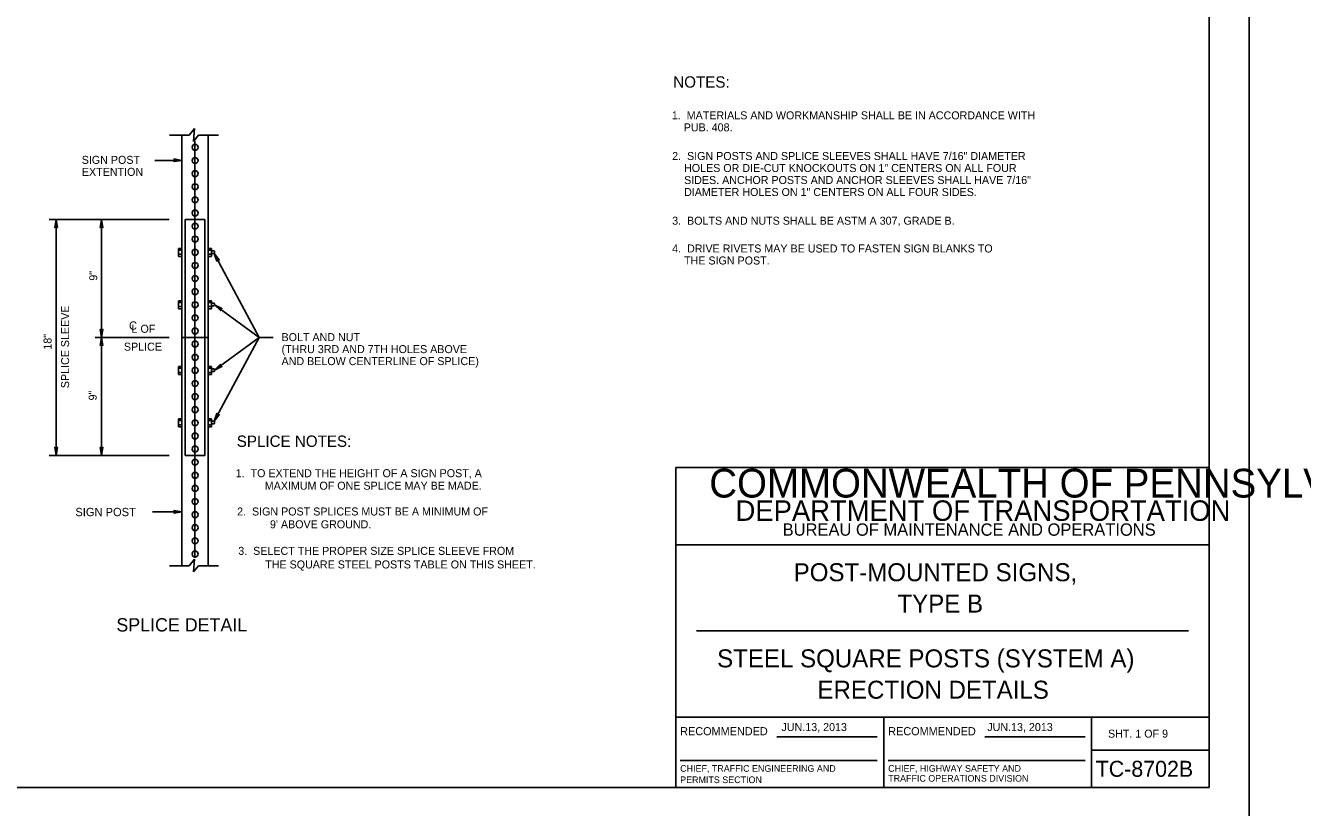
# Model space of a CAD drawing. Extents: x 644358 to 648627, y 294594 to 295782.
# Drawn here: x 644740.5 to 645219.3, y 295195.1 to 295488.4 of the extents above; entities that cross this region are included whole.
import ezdxf

# ---------------------------------------------------------------- set-up
doc = ezdxf.new("R2010")
doc.units = 0
for name, color, linetype in [('1', 7, 'Continuous'), ('2', 7, 'Continuous'), ('3', 7, 'Continuous'), ('4', 7, 'Continuous'), ('PLT-BNDY', 7, 'Continuous')]:
    doc.layers.add(name, color=color, linetype=linetype)

# ---------------------------------------------------------------- blocks, each defined once
blk = doc.blocks.new('RARROW')
at = {"layer": '3'}
blk.add_lwpolyline([(-2.2695, 0.285), (-2.184875, 0.12075), (0, 0), (-2.2695, 0.285), (-2.38575, 0.384625), (0, 0), (-2.183125, -0.108), (-2.262875, -0.2705), (0, 0), (-2.38575, -0.379125), (-2.262875, -0.2705)], dxfattribs=at)

msp = doc.modelspace()

# ---------------------------------------------------------------- linework, layer by layer
at = {"layer": '1'}
for p, q in [((645184.31, 295202.63), (645184.31, 295766.63)), ((644984.31, 295202.63), (644984.31, 295322.63)), ((644984.31, 295322.63), (645184.31, 295322.63)), ((645184.31, 295293.63), (644984.31, 295293.63)), ((644992.06, 295261.31), (645176.56, 295261.31)), ((644984.31, 295229), (645184.31, 295229)), ((645062.31, 295229), (645062.31, 295202.63)), ((645140.19, 295202.63), (645140.19, 295229)), ((645022.24, 295221.57), (645059.87, 295221.57)), ((645100.24, 295221.57), (645137.87, 295221.57)), ((644985.99, 295212.68), (645059.87, 295212.68)), ((645063.99, 295212.68), (645137.87, 295212.68)), ((645140.19, 295216.63), (645184.31, 295216.63)), ((645184.31, 295202.63), (644398.31, 295202.63)), ((644398.31, 295202.63), (644984.31, 295202.63))]:
    msp.add_line(p, q, dxfattribs=at)
at = {"layer": '2'}
for p, q in [((644794.56, 295447.25), (644801.94, 295447.25)), ((644799.19, 295447.25), (644799.19, 295371.38)), ((644801.94, 295447.25), (644803.94, 295449.75)), ((644803.94, 295449.75), (644803.56, 295444.88)), ((644803.56, 295444.88), (644805.44, 295447.25)), ((644812.94, 295447.25), (644805.44, 295447.25)), ((644809.06, 295371.38), (644809.06, 295447.25)), ((644804.06, 295445), (644804.06, 295288.75)), ((644804.06, 295442.63), (644804.06, 295442.63)), ((644804.06, 295437.75), (644804.06, 295437.75)), ((644804.06, 295432.88), (644804.06, 295432.88)), ((644804.06, 295427.88), (644804.06, 295427.88)), ((644804.06, 295423), (644804.06, 295423)), ((644804.06, 295418.13), (644804.06, 295418.13)), ((644800.44, 295415.59), (644807.81, 295415.59)), ((644800.44, 295415.59), (644800.44, 295327.13)), ((644804.06, 295413.13), (644804.06, 295413.13)), ((644807.81, 295415.59), (644807.81, 295327.13)), ((644797.94, 295404.75), (644797.94, 295401.75)), ((644797.94, 295404.75), (644799.19, 295404.75)), ((644797.94, 295404.13), (644799.19, 295404.13)), ((644804.06, 295408.25), (644804.06, 295408.25)), ((644810.31, 295404.75), (644809.06, 295404.75)), ((644810.31, 295404.13), (644809.06, 295404.13)), ((644810.31, 295404.75), (644810.31, 295401.75)), ((644810.31, 295403.88), (644811.31, 295403.88)), ((644811.44, 295403.63), (644811.31, 295403.88)), ((644811.44, 295403), (644811.44, 295403.63)), ((644797.94, 295402.63), (644799.19, 295402.63)), ((644797.94, 295401.75), (644799.19, 295401.75)), ((644804.06, 295403.38), (644804.06, 295403.38)), ((644810.31, 295402.63), (644809.06, 295402.63)), ((644810.31, 295401.75), (644809.06, 295401.75)), ((644810.31, 295402.88), (644811.31, 295402.88)), ((644811.44, 295403), (644811.31, 295402.88)), ((644804.06, 295398.38), (644804.06, 295398.38)), ((644804.06, 295393.5), (644804.06, 295393.5)), ((644797.94, 295385.08), (644797.94, 295382.08)), ((644797.94, 295385.08), (644799.19, 295385.08)), ((644797.94, 295384.46), (644799.19, 295384.46)), ((644804.06, 295388.5), (644804.06, 295388.5)), ((644810.31, 295385.08), (644809.06, 295385.08)), ((644810.31, 295384.46), (644809.06, 295384.46)), ((644810.31, 295385.08), (644810.31, 295382.08)), ((644797.94, 295382.96), (644799.19, 295382.96)), ((644797.94, 295382.08), (644799.19, 295382.08)), ((644804.06, 295383.75), (644804.06, 295383.75)), ((644810.31, 295382.96), (644809.06, 295382.96)), ((644810.31, 295382.08), (644809.06, 295382.08)), ((644810.31, 295384.21), (644811.31, 295384.21)), ((644810.31, 295383.21), (644811.31, 295383.21)), ((644811.44, 295383.96), (644811.31, 295384.21)), ((644811.44, 295383.33), (644811.31, 295383.21)), ((644811.44, 295383.33), (644811.44, 295383.96)), ((644804.06, 295378.75), (644804.06, 295378.75)), ((644799.19, 295371.38), (644799.19, 295285.75)), ((644799.19, 295371.38), (644809.06, 295371.38)), ((644804.06, 295373.75), (644804.06, 295373.75)), ((644809.06, 295285.75), (644809.06, 295371.38)), ((644804.06, 295369), (644804.06, 295369)), ((644797.94, 295357.54), (644797.94, 295360.54)), ((644797.94, 295360.54), (644799.19, 295360.54)), ((644804.06, 295364), (644804.06, 295364)), ((644810.31, 295360.54), (644809.06, 295360.54)), ((644810.31, 295357.54), (644810.31, 295360.54)), ((644797.94, 295359.92), (644799.19, 295359.92)), ((644797.94, 295358.29), (644799.19, 295358.29)), ((644797.94, 295357.54), (644799.19, 295357.54)), ((644804.06, 295359), (644804.06, 295359)), ((644810.31, 295359.92), (644809.06, 295359.92)), ((644810.31, 295358.29), (644809.06, 295358.29)), ((644810.31, 295357.54), (644809.06, 295357.54)), ((644810.31, 295359.67), (644811.31, 295359.67)), ((644810.31, 295358.67), (644811.31, 295358.67)), ((644811.44, 295359.42), (644811.31, 295359.67)), ((644811.44, 295358.79), (644811.31, 295358.67)), ((644811.44, 295359.42), (644811.44, 295358.79)), ((644804.06, 295354.13), (644804.06, 295354.13)), ((644804.06, 295349.25), (644804.06, 295349.25)), ((644804.06, 295344.25), (644804.06, 295344.25)), ((644797.94, 295337.88), (644797.94, 295340.88)), ((644797.94, 295340.88), (644799.19, 295340.88)), ((644797.94, 295340.25), (644799.19, 295340.25)), ((644797.94, 295338.63), (644799.19, 295338.63)), ((644797.94, 295337.88), (644799.19, 295337.88)), ((644804.06, 295339.38), (644804.06, 295339.38)), ((644810.31, 295340.88), (644809.06, 295340.88)), ((644810.31, 295340.25), (644809.06, 295340.25)), ((644810.31, 295338.63), (644809.06, 295338.63)), ((644810.31, 295337.88), (644809.06, 295337.88)), ((644810.31, 295337.88), (644810.31, 295340.88)), ((644810.31, 295340), (644811.31, 295340)), ((644810.31, 295339), (644811.31, 295339)), ((644811.44, 295339.75), (644811.31, 295340)), ((644811.44, 295339.13), (644811.31, 295339)), ((644811.44, 295339.75), (644811.44, 295339.13)), ((644804.06, 295334.5), (644804.06, 295334.5)), ((644800.44, 295327.13), (644807.81, 295327.13)), ((644804.06, 295329.63), (644804.06, 295329.63)), ((644804.06, 295324.63), (644804.06, 295324.63)), ((644804.06, 295319.63), (644804.06, 295319.63)), ((644804.06, 295314.88), (644804.06, 295314.88)), ((644804.06, 295309.88), (644804.06, 295309.88)), ((644804.06, 295304.88), (644804.06, 295304.88)), ((644804.06, 295300), (644804.06, 295300)), ((644804.06, 295295.13), (644804.06, 295295.13)), ((644804.06, 295290.25), (644804.06, 295290.25)), ((644794.56, 295285.75), (644801.94, 295285.75)), ((644801.94, 295285.75), (644803.94, 295288.25)), ((644803.94, 295288.25), (644803.56, 295283.5)), ((644803.56, 295283.5), (644805.44, 295285.75)), ((644812.94, 295285.75), (644805.44, 295285.75))]:
    msp.add_line(p, q, dxfattribs=at)
for centre in [(644804.11, 295442.7), (644804.11, 295437.75), (644804.11, 295432.83), (644804.11, 295427.91), (644804.11, 295423), (644804.11, 295418.08), (644804.11, 295413.13), (644804.11, 295408.28), (644804.11, 295403.33), (644804.11, 295398.41), (644804.11, 295393.5), (644804.11, 295388.58), (644804.11, 295383.66), (644804.11, 295378.74), (644804.11, 295373.83), (644804.11, 295368.91), (644804.11, 295363.96), (644804.11, 295359.04), (644804.11, 295354.12), (644804.11, 295349.21), (644804.11, 295344.29), (644804.11, 295339.37), (644804.11, 295334.46), (644804.11, 295329.54), (644804.11, 295324.62), (644804.11, 295319.71), (644804.11, 295314.79), (644804.11, 295309.87), (644804.11, 295304.95), (644804.11, 295300.04), (644804.11, 295295.12), (644804.11, 295290.2)]:
    msp.add_circle(centre, 1.12, dxfattribs=at)
at = {"layer": '4'}
for p, q in [((644828.1, 295371.38), (644811.31, 295402.88)), ((644828.1, 295371.38), (644811.44, 295383.65)), ((644804.06, 295371.38), (644809.06, 295371.38)), ((644828.1, 295371.38), (644811.31, 295340)), ((644828.1, 295371.38), (644811.44, 295359.11))]:
    msp.add_line(p, q, dxfattribs=at)
for points in [[(644788.98, 295437.82), (644799.19, 295437.82)], [(644749.36, 295415.59), (644794.44, 295415.59)], [(644751.99, 295415.59), (644751.99, 295327.13)], [(644769.06, 295415.59), (644769.06, 295371.38)], [(644766.69, 295371.38), (644794.44, 295371.38)], [(644769.06, 295327.13), (644769.06, 295371.38)], [(644828.1, 295371.38), (644833.36, 295371.38)], [(644749.36, 295327.13), (644794.44, 295327.13)], [(644788.11, 295306), (644799.19, 295306)]]:
    msp.add_lwpolyline(points, dxfattribs=at)
at = {"layer": 'PLT-BNDY'}
for points in [[(644358.31, 295781.63), (645199.31, 295781.63), (645199.31, 295187.63), (644358.31, 295187.63)], [(645199.31, 295781.63), (646040.31, 295781.63), (646040.31, 295187.63), (645199.31, 295187.63)]]:
    msp.add_lwpolyline(points, close=True, dxfattribs=at)

# ---------------------------------------------------------------- block references
at = {"layer": '2', "xscale": 1.2574347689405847, "yscale": 1.3092961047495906}
for p in [(644799.19, 295437.82), (644799.19, 295306)]:
    msp.add_blockref('RARROW', p, dxfattribs=at)
at = {"layer": '2'}
for p, xscale, yscale, rotation in [((644751.99, 295415.59), 1.2574347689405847, 1.3092961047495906, 89.99999999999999), ((644769.06, 295415.59), 1.2574347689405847, 1.3092961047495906, 89.99999999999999), ((644811.31, 295402.88), 1.257434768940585, 1.3092961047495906, 118.6809314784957), ((644811.44, 295383.65), 1.257434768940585, 1.3092961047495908, 144.24684404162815), ((644769.06, 295371.38), 1.2574347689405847, 1.3092961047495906, 89.99999999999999), ((644769.06, 295371.38), 1.2574347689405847, 1.3092961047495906, -90.00000000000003), ((644811.44, 295359.11), 1.2574347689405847, 1.3092961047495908, -143.77483896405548), ((644811.31, 295340), 1.2574347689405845, 1.3092961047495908, -117.96802497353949), ((644751.99, 295327.13), 1.2574347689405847, 1.3092961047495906, -90.00000000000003), ((644769.06, 295327.13), 1.2574347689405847, 1.3092961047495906, -90.00000000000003)]:
    msp.add_blockref('RARROW', p, dxfattribs=dict(at, xscale=xscale, yscale=yscale, rotation=rotation))

# ---------------------------------------------------------------- texts
at = {"layer": '1'}
for s, height, p in [('COMMONWEALTH OF PENNSYLVANIA', 10.7828, (644996.9, 295311.36)), ('DEPARTMENT OF TRANSPORTATION', 7.6837, (645006.76, 295302.61)), ('BUREAU OF MAINTENANCE AND OPERATIONS', 4.6253, (645024.41, 295297.04)), ('POST-MOUNTED SIGNS,', 6.75, (645028.54, 295279.97)), ('TYPE B', 6.75, (645067.45, 295268.22)), ('STEEL SQUARE POSTS (SYSTEM A)', 6.75, (644999.84, 295247.66)), ('ERECTION DETAILS', 6.75, (645037.47, 295235.91)), ('RECOMMENDED', 3.048, (644985.99, 295222.2)), ('RECOMMENDED', 3.048, (645063.99, 295222.2)), ('SHT. 1 OF 9', 3, (645146.39, 295221.31)), ('TC-8702B', 6, (645141.77, 295206.63)), ('CHIEF, TRAFFIC ENGINEERING AND', 2.5, (644985.99, 295208.51)), ('TRAFFIC OPERATIONS DIVISION', 2.5, (645063.99, 295204.81)), ('CHIEF, HIGHWAY SAFETY AND', 2.5, (645063.99, 295208.51)), ('PERMITS SECTION', 2.5, (644985.99, 295204.26))]:
    msp.add_text(s, height=height, dxfattribs=at).set_placement(p)
at = {"layer": '2'}
for s, height, p in [('SPLICE DETAIL', 5, (644774.6, 295261.12)), ('JUN.13, 2013', 3, (645023.98, 295223.79)), ('JUN.13, 2013', 3, (645101.14, 295223.79))]:
    msp.add_text(s, height=height, dxfattribs=at).set_placement(p)
at = {"layer": '4'}
for s, height, p in [('NOTES:', 4.25, (644983.39, 295465.08)), ('1.  MATERIALS AND WORKMANSHIP SHALL BE IN ACCORDANCE WITH ', 3, (644982.87, 295453.19)), ('    PUB. 408.', 3, (644982.87, 295448.69)), ('SIGN POST', 3, (644761.61, 295436.5)), ('2.  SIGN POSTS AND SPLICE SLEEVES SHALL HAVE 7/16" DIAMETER', 3, (644982.99, 295437.94)), ('EXTENTION', 3, (644761.67, 295432)), ('    HOLES OR DIE-CUT KNOCKOUTS ON 1" CENTERS ON ALL FOUR', 3, (644982.99, 295433.44)), ('    SIDES. ANCHOR POSTS AND ANCHOR SLEEVES SHALL HAVE 7/16"', 3, (644982.99, 295428.94)), ('    DIAMETER HOLES ON 1" CENTERS ON ALL FOUR SIDES.', 3, (644982.99, 295424.44)), ('3.  BOLTS AND NUTS SHALL BE ASTM A 307, GRADE B.', 3, (644982.99, 295413.68)), ('4.  DRIVE RIVETS MAY BE USED TO FASTEN SIGN BLANKS TO', 3, (644982.99, 295403.26)), ('    THE SIGN POST.', 3, (644982.99, 295398.76)), ('C', 3.11, (644779.33, 295374.29)), ('L OF', 3, (644780.29, 295373.15)), ('BOLT AND NUT', 3, (644836.52, 295370.02)), ('SPLICE', 3, (644777.42, 295366.43)), ('(THRU 3RD AND 7TH HOLES ABOVE', 3, (644836.52, 295365.52)), ('AND BELOW CENTERLINE OF SPLICE)', 3, (644836.52, 295361.02)), ('SPLICE NOTES:', 4.25, (644819.73, 295330.36)), ('1.  TO EXTEND THE HEIGHT OF A SIGN POST, A', 3, (644819.34, 295318.99)), (' MAXIMUM OF ONE SPLICE MAY BE MADE.', 3, (644829.12, 295314.3)), ('SIGN POST', 3.115, (644759.22, 295304.37)), ('2.  SIGN POST SPLICES MUST BE A MINIMUM OF', 3, (644819.86, 295304.63)), ("9' ABOVE GROUND.", 3, (644832.19, 295299.82)), ('3.  SELECT THE PROPER SIZE SPLICE SLEEVE FROM', 3, (644820.31, 295289.86)), (' THE SQUARE STEEL POSTS TABLE ON THIS SHEET.', 3, (644829.29, 295284.77))]:
    msp.add_text(s, height=height, dxfattribs=at).set_placement(p)
for s, p in [('9"', (644767.43, 295392.69)), ('SPLICE SLEEVE', (644756.87, 295352.38)), ('18"', (644750.28, 295366.82)), ('9"', (644767.22, 295347.78))]:
    msp.add_text(s, height=3, rotation=90, dxfattribs=at).set_placement(p)

doc.saveas('drawing.dxf')
